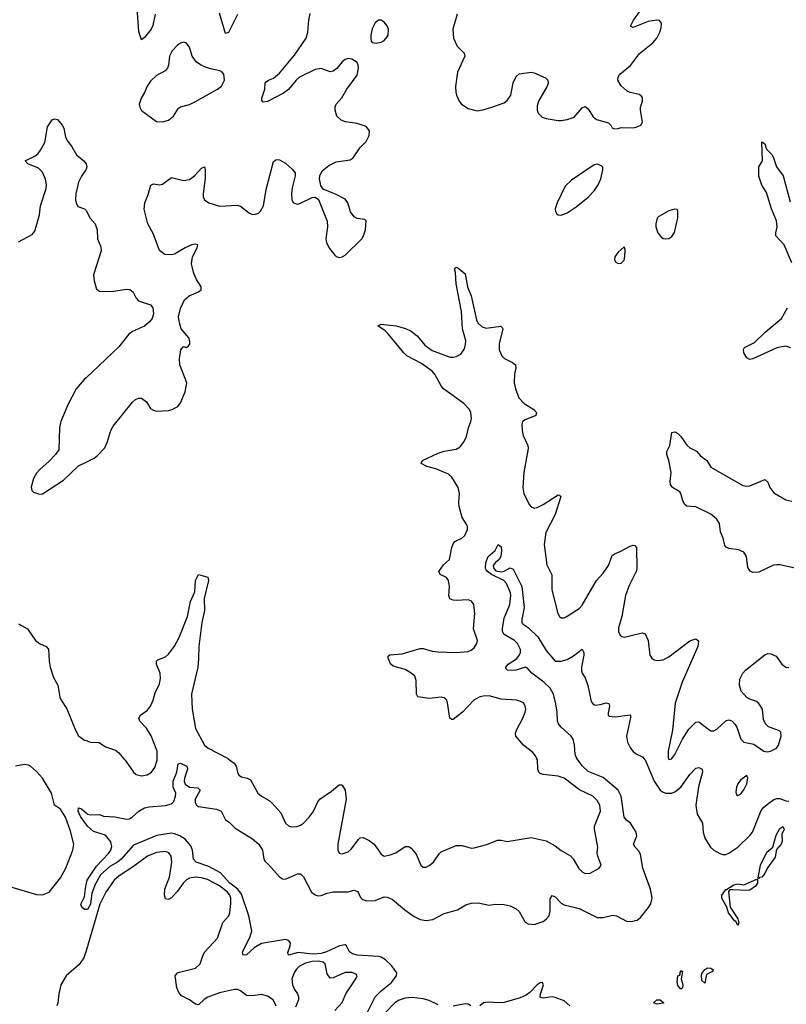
# Model space of a CAD drawing. Header units: inches. Extents: x 1771504 to 1971212, y 471788 to 643615.
# Tile 462 of 587: x 1869557 to 1874673, y 618360 to 624933. Entities that reach past the tile are written whole.
import ezdxf

# ---------------------------------------------------------------- set-up
doc = ezdxf.new("R2010")
doc.units = ezdxf.units.IN
doc.header["$MEASUREMENT"] = 0
for name, color, linetype in [('B8661', 7, 'Continuous'), ('B8662', 7, 'Continuous'), ('B8671', 7, 'Continuous'), ('B8672', 7, 'Continuous')]:
    doc.layers.add(name, color=color, linetype=linetype)

msp = doc.modelspace()

# ---------------------------------------------------------------- linework, layer by layer
at = {"layer": 'B8661', "color": 5}
for points, elevation in [([(1869490, 619147.1), (1869670, 619093.4), (1869710, 619091.6), (1869754, 619110), (1869830, 619205.5), (1869865.7, 619270), (1869912.8, 619390), (1869918, 619430), (1869895.3, 619515.3), (1869862.9, 619610), (1869830, 619662.3), (1869790.6, 619690.6), (1869768.6, 619770), (1869709.9, 619869.9), (1869670, 619914.6), (1869630, 619949.8), (1869616.4, 619956.4), (1869590, 619960.8), (1869530, 619951)], 280), ([(1870000, 619563), (1869964.6, 619610), (1869948.1, 619650), (1869950, 619672.7), (1869970, 619666.4), (1870000, 619639.5)], 260), ([(1870000, 618993.3), (1869990, 618992.3), (1869972.3, 619010), (1869965.2, 619030), (1869990, 619078), (1869998.2, 619150), (1870000, 619156.9)], 260), ([(1870000, 618717.8), (1869985.8, 618670), (1869954.1, 618625.9), (1869866.9, 618550), (1869831.9, 618490), (1869817.5, 618430), (1869812.6, 618367.4), (1869805.8, 618350)], 280)]:
    msp.add_lwpolyline(points, dxfattribs=dict(at, elevation=elevation))
at = {"layer": 'B8662', "color": 5}
for points, elevation in [([(1869549.6, 623450), (1869640.4, 623499.6), (1869658.9, 623521.1), (1869689.8, 623630), (1869695.3, 623690), (1869734.1, 623805.9), (1869735.4, 623830), (1869729.2, 623869.2), (1869710, 623915.8), (1869682.3, 623942.3), (1869612.7, 623970), (1869592.7, 623990), (1869658, 624022), (1869679.7, 624040.3), (1869696.8, 624063.2), (1869726, 624114), (1869742.5, 624217.5), (1869774.6, 624265.4), (1869790, 624271.3), (1869810, 624266), (1869840.7, 624230), (1869852.7, 624210), (1869863.8, 624150), (1869879.2, 624119.2), (1869902.4, 624090), (1869937.1, 624030), (1869984.9, 623990), (1870000, 623971.9)], 320), ([(1870000, 623935.3), (1869998.4, 623930), (1869970, 623889.5), (1869950, 623849.2), (1869933, 623770), (1869930.2, 623730), (1869933.8, 623710), (1869945.6, 623685.6), (1869990, 623670.4), (1869999.9, 623659.9)], 320), ([(1870000, 622543.2), (1869988, 622532), (1869934.6, 622470), (1869878.4, 622361.6), (1869830.8, 622250), (1869823.7, 622210), (1869817.7, 622062.3), (1869796.5, 622030), (1869754.8, 621985.2), (1869691.3, 621930), (1869670, 621905.4), (1869650, 621869.6), (1869633, 621813), (1869638.4, 621790), (1869650, 621779.5), (1869690, 621766), (1869710, 621767), (1869850, 621859.2), (1869950, 621954), (1870000, 621979.1)], 320), ([(1869550, 620900.7), (1869610, 620867.7), (1869663.1, 620790), (1869690, 620768.8), (1869734, 620750), (1869750.3, 620730.3), (1869753.4, 620650), (1869761.1, 620610), (1869783, 620543), (1869811.7, 620490), (1869825.6, 620410), (1869833.7, 620390), (1869872.4, 620332.4), (1869930.2, 620190), (1869950, 620152.7), (1869990, 620123.8), (1870000, 620120.7)], 280)]:
    msp.add_lwpolyline(points, dxfattribs=dict(at, elevation=elevation))
at = {"layer": 'B8671', "color": 5}
for points, elevation in [([(1870000, 619639.5), (1870010, 619630.5), (1870030, 619624.9), (1870090, 619626.8), (1870117.1, 619617.1), (1870191.5, 619611.5), (1870270, 619595.5), (1870290, 619598.8), (1870308.7, 619610), (1870352.7, 619650), (1870390, 619672), (1870420.7, 619679.3), (1870530, 619688), (1870570, 619699), (1870586.4, 619713.6), (1870598, 619750), (1870598.4, 619770), (1870582.5, 619810), (1870581.8, 619850), (1870606, 619910), (1870614.8, 619965.2), (1870630, 619970.3), (1870672.5, 619950), (1870676.6, 619930), (1870656.6, 619870), (1870654.5, 619850), (1870662.2, 619830), (1870689.5, 619809.5), (1870745.5, 619805.5), (1870761.6, 619790), (1870728.1, 619730), (1870728.3, 619708.3), (1870736.3, 619690), (1870750, 619680.4), (1870870, 619663.1), (1870900.7, 619650), (1870930, 619591), (1870956.1, 619576.1), (1870995.5, 619535.5), (1871110, 619465.5), (1871152.7, 619430), (1871177.1, 619390), (1871186, 619330), (1871194.2, 619314.2), (1871215.8, 619295.8), (1871290, 619210.8), (1871310, 619198.8), (1871330, 619196), (1871410, 619230.5), (1871430, 619230.6), (1871450.3, 619210.3), (1871504.9, 619110), (1871530, 619090.4), (1871550, 619084.4), (1871570, 619086.4), (1871610, 619102.8), (1871649.3, 619110.7), (1871750, 619110.4), (1871790, 619122), (1871813.5, 619113.5), (1871832.4, 619072.4), (1871842, 619062), (1871870, 619050.4), (1871930, 619052.9), (1871990, 619077.1), (1872010, 619076.3), (1872042.3, 619062.3), (1872127.3, 618990), (1872190, 618945.5), (1872230, 618925.5), (1872270, 618920.5), (1872314.3, 618925.7), (1872390, 618966), (1872478, 618990), (1872534.8, 619025.2), (1872570, 619034.9), (1872617.5, 619037.5), (1872690, 619023), (1872731.5, 619028.5), (1872790, 619026.4), (1872830, 619018.4), (1872870, 618998.4), (1872890, 618980.5), (1872929.3, 618909.3), (1872950, 618897.7), (1872990, 618892.3), (1873050, 618913.4), (1873073.5, 618930), (1873089.8, 618950), (1873096.4, 618983.6), (1873096.4, 619063.6), (1873110, 619086), (1873130, 619077), (1873170, 619035.5), (1873190, 619023.8), (1873290, 619000.9), (1873410, 618940.3), (1873450, 618938.9), (1873514.4, 618954.4), (1873538.8, 618950), (1873610, 618913), (1873645.4, 618914.6), (1873676.9, 618923.1), (1873700.9, 618939.1), (1873754, 619006), (1873767.9, 619032.1), (1873777.6, 619070), (1873767.1, 619130), (1873714.5, 619270), (1873699.4, 619359.4), (1873690, 619379.6), (1873664.2, 619410), (1873653.6, 619430), (1873675.6, 619484.4), (1873671.1, 619510), (1873632.1, 619570), (1873606.9, 619590), (1873590.6, 619610.6), (1873570.4, 619750), (1873550.9, 619790), (1873450, 619874.9), (1873350, 619915.1), (1873310, 619953.3), (1873278.1, 620000)], 260), ([(1870252.8, 620000), (1870261.3, 619990), (1870315.8, 619910), (1870335.1, 619895.1), (1870370, 619886.5), (1870408.1, 619891.9), (1870437.4, 619910), (1870459.5, 619940.5), (1870474.9, 619990), (1870474.7, 620000)], 280), ([(1870949.5, 620000), (1870987.8, 619970), (1871002.3, 619950), (1871010.4, 619910), (1871020.5, 619890), (1871038, 619878), (1871076, 619870), (1871097.8, 619857.8), (1871146.7, 619770), (1871170.1, 619750.1), (1871221.6, 619721.6), (1871242.8, 619702.8), (1871298.8, 619638.8), (1871330, 619570.6), (1871350, 619552.2), (1871370, 619546), (1871407.2, 619547.2), (1871430, 619555.2), (1871450, 619569), (1871489.8, 619610), (1871515.7, 619644.3), (1871547.3, 619712.7), (1871559.7, 619730), (1871636.9, 619783.1), (1871690, 619826), (1871705.2, 619825.2), (1871710, 619824), (1871728.9, 619788.9), (1871736.9, 619730), (1871679.7, 619430), (1871679.6, 619390), (1871690, 619368.7), (1871710, 619365.8), (1871750, 619379.2), (1871770, 619395.2), (1871818.7, 619461.3), (1871830, 619471.5), (1871850, 619473.8), (1871890, 619453.6), (1871922.6, 619430), (1871970, 619363), (1871990, 619350.3), (1872030, 619358), (1872067.5, 619372.5), (1872130, 619414.9), (1872154.2, 619414.2), (1872170, 619402.4), (1872202.6, 619362.6), (1872234, 619290), (1872250, 619276.3), (1872270, 619276.3), (1872290, 619286), (1872319.6, 619310), (1872355.6, 619364.4), (1872370, 619378.4), (1872470, 619420.4), (1872510, 619420.4), (1872570, 619403.1), (1872590, 619404.9), (1872673.6, 619426.4), (1872744.9, 619455.1), (1872770, 619455.2), (1872810, 619446.7), (1872970, 619473.1), (1873070, 619451.8), (1873130, 619417.3), (1873170, 619387.9), (1873232.5, 619352.5), (1873250.9, 619330.9), (1873287.3, 619267.3), (1873310, 619244.9), (1873330, 619233.4), (1873363.3, 619236.7), (1873424, 619270), (1873438, 619290), (1873414.3, 619350), (1873411.3, 619370), (1873416, 619410), (1873392.1, 619530), (1873393.5, 619550), (1873432.5, 619650), (1873427.6, 619690), (1873410, 619722), (1873382, 619750), (1873292.6, 619792.6), (1873189.9, 619869.9), (1873150, 619883.4), (1873050, 619894.6), (1873030, 619902), (1873022, 619910), (1873014.4, 619930), (1873011.6, 619991.6), (1873008.2, 620000)], 280), ([(1873724, 620000), (1873730, 619993), (1873792.1, 619850), (1873830, 619790.2), (1873850, 619775.9), (1873870, 619769.3), (1873910, 619771), (1873930, 619779.4), (1873970, 619811), (1874030, 619895.2), (1874070, 619936.9), (1874090, 619940.9), (1874111, 619931), (1874113.4, 619910), (1874087.9, 619812.1), (1874069.3, 619689.3), (1874077.8, 619630), (1874112.9, 619570), (1874117.2, 619510), (1874129.3, 619470), (1874167.2, 619410), (1874188.2, 619390), (1874230, 619367), (1874250, 619361.4), (1874270, 619361.3), (1874290, 619370.2), (1874350, 619408.9), (1874432.1, 619490), (1874446.6, 619510), (1874506.1, 619653.9), (1874523.8, 619676.2), (1874556, 619704), (1874590, 619727.2), (1874610, 619734.2), (1874630, 619733.4), (1874670, 619717.8), (1874690, 619716.8)], 260), ([(1873887.6, 620000), (1873890, 619994), (1873908.7, 620000)], 280), ([(1870000, 619156.9), (1870008.6, 619190), (1870070, 619282), (1870150, 619368), (1870165.1, 619390), (1870173, 619413), (1870165.4, 619445.4), (1870129, 619490), (1870050, 619513.7), (1870010, 619549.8), (1870000, 619563)], 260), ([(1871876.6, 618303.4), (1871929.8, 618410), (1871969.9, 618450), (1872035.5, 618504.5), (1872072.6, 618550), (1872073.6, 618570), (1872038.4, 618618.4), (1871997.7, 618657.7), (1871970, 618674.5), (1871950, 618679.4), (1871810, 618688.2), (1871777.7, 618697.7), (1871758.8, 618710), (1871739.1, 618750), (1871730, 618758), (1871690.7, 618750.7), (1871605.1, 618710), (1871570, 618699.7), (1871514.1, 618694.1), (1871414.7, 618705.3), (1871350, 618687.4), (1871346.8, 618706.8), (1871363.2, 618750), (1871365, 618770), (1871350, 618787.4), (1871330, 618792.3), (1871170, 618765.9), (1871121.7, 618738.3), (1871070, 618689.6), (1871047.7, 618687.7), (1871043.5, 618710), (1871093.6, 618806.4), (1871106.2, 618850), (1871086.5, 618950), (1871036.5, 619096.5), (1871012.1, 619130), (1870959.6, 619170), (1870898.2, 619238.2), (1870819.5, 619279.5), (1870734, 619310), (1870716.8, 619330), (1870710.8, 619390), (1870698.5, 619418.5), (1870661.8, 619461.8), (1870625.7, 619485.7), (1870590, 619499.4), (1870570, 619502.2), (1870472, 619488), (1870316.9, 619423.1), (1870235.2, 619330), (1870210.2, 619310), (1870158.9, 619281.1), (1870095.6, 619224.4), (1870060.4, 619159.6), (1870038.2, 619101.8), (1870029.1, 619030), (1870010, 618994.3), (1870000, 618993.3)], 260), ([(1871267.9, 618347.9), (1871249.7, 618390), (1871210, 618415.6), (1871170, 618426), (1871110, 618416.4), (1871070, 618419.7), (1871030, 618451.1), (1871010, 618458.8), (1870990, 618459.4), (1870890, 618436.3), (1870811.9, 618408.1), (1870787.3, 618392.7), (1870750, 618356.9), (1870730, 618361.1), (1870691.2, 618391.2), (1870638.1, 618418.1), (1870619.9, 618439.9), (1870605.5, 618470), (1870593.7, 618550), (1870609.7, 618570), (1870624, 618576), (1870730, 618601.8), (1870761.4, 618630), (1870781.1, 618690), (1870793.8, 618710), (1870877, 618803), (1870912.9, 618907.1), (1870952.8, 618950), (1870960.3, 618970), (1870966.9, 619033.1), (1870965.9, 619070), (1870959.3, 619090), (1870944.6, 619110), (1870890, 619151.6), (1870810, 619192.9), (1870770, 619205.8), (1870730, 619209.9), (1870690, 619202.7), (1870670, 619191.9), (1870647.8, 619170), (1870610, 619116), (1870570, 619071.3), (1870550, 619059.6), (1870530, 619065.2), (1870523.5, 619090), (1870526, 619130), (1870556.5, 619210), (1870573.4, 619310), (1870567.9, 619350), (1870551.7, 619371.6), (1870530, 619380.6), (1870470, 619374.9), (1870410, 619349.5), (1870310, 619275.4), (1870221, 619219), (1870187.2, 619190), (1870131.3, 619110), (1870092.8, 619030), (1870000, 618717.8)], 280), ([(1871660.8, 618319.2), (1871710, 618372.4), (1871734, 618430), (1871799.6, 618530), (1871809.3, 618550), (1871802.7, 618562.7), (1871773.1, 618573.1), (1871730, 618573), (1871650, 618536.2), (1871630, 618534), (1871610, 618563.7), (1871595.4, 618630), (1871581.9, 618641.9), (1871550, 618647.9), (1871510, 618645.3), (1871464.8, 618635.2), (1871424.6, 618615.4), (1871403.9, 618596.1), (1871390, 618575.3), (1871374, 618530), (1871376.8, 618490), (1871390, 618459.6), (1871411.9, 618430), (1871418.3, 618410), (1871417.2, 618390), (1871398.7, 618341.3)], 280), ([(1873228.7, 618350), (1873190, 618383.5), (1873130, 618406.8), (1873110, 618409.4), (1873050, 618402.3), (1873030, 618408), (1873031.7, 618430), (1873052, 618490), (1873045.4, 618505.4), (1873030, 618504.8), (1873010, 618491), (1872961.1, 618438.9), (1872937.7, 618422.3), (1872896.5, 618403.5), (1872790, 618372.2), (1872750, 618370), (1872684.4, 618375.6), (1872651.8, 618370), (1872627, 618350)], 260), ([(1872350, 618357.2), (1872290, 618385.1), (1872250, 618396.4), (1872175.1, 618404.9), (1872130, 618402.4), (1872090, 618387.9), (1872060.3, 618370), (1871995.5, 618304.5)], 260), ([(1872568.4, 618350), (1872550, 618361), (1872530, 618362.9), (1872450, 618348.1)], 260)]:
    msp.add_lwpolyline(points, dxfattribs=dict(at, elevation=elevation))
for points, elevation in [([(1874410, 619888), (1874370, 619858), (1874350, 619832.7), (1874341.3, 619810), (1874335.9, 619775.9), (1874341.3, 619761.3), (1874350, 619754), (1874370, 619766.4), (1874390, 619793), (1874410, 619831.3), (1874416, 619870)], 280), ([(1874490, 619199), (1874484.5, 619204.5), (1874501.6, 619290), (1874543.8, 619376.2), (1874583.6, 619410), (1874604.7, 619490), (1874630, 619533.7), (1874650, 619547.7), (1874659.5, 619530), (1874642.9, 619497.1), (1874644.5, 619450), (1874639.2, 619430), (1874606.7, 619393.3), (1874597.7, 619342.3), (1874548, 619272), (1874530, 619233.3), (1874510, 619209.7), (1874494, 619206)], 240), ([(1874410, 619119.8), (1874314.6, 619125.4), (1874296.3, 619123.7), (1874286.8, 619113.2), (1874299.3, 619010), (1874350.2, 618930), (1874355.1, 618904.9), (1874350, 618886.6), (1874335.1, 618915.1), (1874330, 618915.1), (1874288, 618970), (1874276, 619010), (1874242.6, 619070), (1874243.1, 619090), (1874270, 619127.7), (1874273.2, 619126.8), (1874321.7, 619158.3), (1874350, 619163.9), (1874390, 619158.5), (1874475.5, 619195.5), (1874481, 619190), (1874479.6, 619170), (1874467.6, 619150), (1874430, 619122.5)], 240), ([(1873970, 618462), (1873950, 618487), (1873943.9, 618510), (1873949.7, 618550), (1873964, 618556), (1873962, 618562), (1873970, 618586), (1873979.1, 618579.1), (1873970.2, 618530), (1873983.1, 618490), (1873979.5, 618470)], 240), ([(1874130, 618502), (1874110, 618519), (1874106, 618550), (1874110, 618566), (1874130, 618593.7), (1874150, 618604.9), (1874170, 618602.4), (1874183.8, 618590), (1874179.5, 618580.5), (1874141.3, 618558.7)], 240), ([(1873810, 618361.5), (1873786.3, 618370), (1873809.4, 618390), (1873830, 618390.2), (1873856, 618370), (1873850, 618368.5)], 240)]:
    msp.add_lwpolyline(points, close=True, dxfattribs=dict(at, elevation=elevation))
at = {"layer": 'B8672', "color": 5}
for points, elevation in [([(1870460.4, 624970), (1870445.4, 624894.6), (1870435.2, 624870), (1870390, 624814.3), (1870370, 624799.5), (1870352.4, 624852.4), (1870341.5, 625010)], 320), ([(1872475.8, 624970), (1872448.4, 624870), (1872451.8, 624810), (1872475.6, 624755.6), (1872523, 624710), (1872526.7, 624690), (1872478.2, 624581.8), (1872466.3, 624486.3), (1872467.1, 624450), (1872472.4, 624430), (1872490, 624390.4), (1872506, 624370), (1872550, 624339.6), (1872610, 624325.8), (1872648.8, 624331.2), (1872708.5, 624348.5), (1872790, 624379.1), (1872810, 624393.4), (1872834.2, 624430), (1872850, 624510.7), (1872870, 624554.4), (1872890, 624572.4), (1872970, 624582.4), (1872990, 624579.5), (1873064.9, 624544.9), (1873082, 624530), (1873083.1, 624510), (1873077.4, 624490), (1873020.3, 624390), (1873010, 624358), (1873010.4, 624330), (1873017.1, 624310), (1873043.4, 624283.4), (1873070, 624274.4), (1873150, 624261.1), (1873170, 624259.5), (1873210, 624266.5), (1873257, 624283), (1873310, 624345.5), (1873330, 624353.4), (1873350, 624337.3), (1873383.7, 624283.7), (1873406.1, 624266.1), (1873485.4, 624245.4), (1873502, 624230), (1873511.6, 624211.6), (1873523.6, 624203.6), (1873550, 624206.8), (1873570, 624213.4), (1873649.3, 624210.7), (1873670, 624214.8), (1873701.2, 624230), (1873714, 624250), (1873699.6, 624330), (1873700.5, 624350), (1873714.3, 624390), (1873714.1, 624414.1), (1873705.4, 624425.4), (1873690, 624434.3), (1873630, 624448), (1873610, 624456.9), (1873570, 624491.8), (1873548.5, 624530), (1873551.2, 624550), (1873562.4, 624570), (1873632.9, 624627), (1873693.3, 624706.7), (1873782.3, 624777.7), (1873808.7, 624810), (1873829.8, 624850), (1873837.8, 624877.8), (1873839.7, 624910), (1873826.9, 624926.9), (1873809.7, 624929.7), (1873750, 624920.7), (1873650, 624882), (1873634, 624890), (1873653.7, 624930), (1873709.9, 625010.1)], 320), ([(1870000, 621979.1), (1870053.9, 622006.1), (1870076, 622024), (1870124.5, 622075.5), (1870141.3, 622110), (1870164.7, 622190), (1870180.9, 622219.1), (1870310, 622379.3), (1870330, 622397.1), (1870350, 622406), (1870370, 622407.7), (1870402.4, 622382.4), (1870430, 622338.8), (1870450, 622325.5), (1870470, 622320.4), (1870550, 622324.9), (1870574, 622330), (1870612, 622350), (1870630, 622374.8), (1870662.4, 622450), (1870671.8, 622510), (1870626.9, 622630), (1870624.4, 622670), (1870633.2, 622730), (1870650, 622751), (1870670, 622746), (1870684.7, 622755.3), (1870692, 622768), (1870692, 622788), (1870685.2, 622810), (1870634, 622870), (1870622.7, 622910), (1870618, 622950), (1870630, 623004.7), (1870657.5, 623062.5), (1870689, 623090), (1870750, 623116), (1870768.7, 623130), (1870769, 623150), (1870738, 623198), (1870718.8, 623238.8), (1870703.1, 623303.1), (1870710.8, 623350), (1870741.3, 623410), (1870745.2, 623430), (1870730, 623435.8), (1870704, 623430), (1870660.5, 623410), (1870590, 623367.3), (1870570, 623363.6), (1870526.3, 623366.3), (1870490, 623392.7), (1870446.9, 623506.9), (1870411.5, 623570), (1870387.3, 623667.3), (1870391.3, 623710), (1870414.3, 623765.7), (1870431.5, 623828.5), (1870450, 623836.4), (1870490, 623830.2), (1870510, 623835.3), (1870570, 623879.5), (1870650, 623859.5), (1870690, 623866.7), (1870727, 623893), (1870770, 623942), (1870790, 623951), (1870794.6, 623930), (1870795.5, 623875.5), (1870781.2, 623770), (1870782.4, 623750), (1870790.3, 623730), (1870819.3, 623710), (1870890, 623687.8), (1871010, 623695.5), (1871030, 623687.9), (1871090, 623641.3), (1871110, 623633.8), (1871130, 623634), (1871150, 623642.6), (1871164.2, 623655.8), (1871184.1, 623690), (1871201.3, 623798.7), (1871250, 623986), (1871270, 624000.7), (1871290, 623998), (1871330, 623974.9), (1871376.3, 623936.3), (1871395.5, 623910), (1871396.4, 623890), (1871375.6, 623810), (1871370.3, 623770), (1871373.4, 623730), (1871383.8, 623710), (1871410, 623702.7), (1871430, 623708), (1871510, 623747), (1871530, 623748.2), (1871552, 623732), (1871609.3, 623589.3), (1871612.1, 623550), (1871600.7, 623470), (1871603.7, 623443.7), (1871624.8, 623404.8), (1871661, 623361), (1871670, 623352.4), (1871690, 623346), (1871710, 623350.3), (1871730, 623362), (1871840.4, 623470), (1871852.5, 623490), (1871865.3, 623530), (1871869.2, 623590), (1871859.6, 623599.6), (1871810, 623606.6), (1871790, 623617.4), (1871765.1, 623650), (1871748, 623710), (1871730, 623734.3), (1871670, 623766), (1871582, 623802), (1871566.5, 623826.5), (1871558.9, 623870), (1871560.5, 623890), (1871575.3, 623924.7), (1871620, 623960), (1871670, 623984.9), (1871762.3, 623997.7), (1871782.9, 624010), (1871830, 624080.5), (1871870, 624120.5), (1871890, 624161), (1871890.8, 624190.8), (1871870, 624220.7), (1871810, 624241), (1871730.9, 624250.9), (1871702, 624262), (1871673.3, 624290), (1871662, 624330), (1871662.4, 624350), (1871669.6, 624370), (1871707.5, 624412.5), (1871739.7, 624470), (1871810, 624563.8), (1871817.7, 624610), (1871815.8, 624630), (1871808.2, 624648.2), (1871774, 624670), (1871750, 624673.3), (1871730, 624667.3), (1871710, 624651.8), (1871673.1, 624606.9), (1871650, 624589.7), (1871630, 624585.1), (1871570, 624607.2), (1871530, 624601.1), (1871424, 624550), (1871401.8, 624530), (1871350, 624468.2), (1871317.9, 624442.1), (1871210, 624386.6), (1871182.9, 624382.9), (1871172.9, 624392.9), (1871174, 624410), (1871192.6, 624470), (1871196.2, 624510), (1871201.7, 624518.3), (1871217.2, 624530), (1871250, 624543.1), (1871290, 624576.9), (1871390, 624696), (1871467.8, 624810), (1871479.7, 624850), (1871486.4, 624930), (1871495.4, 624975.4)], 320), ([(1871010, 624968.2), (1870950, 624847.6), (1870930, 624842), (1870890, 624976.9)], 320), ([(1874710.4, 623310), (1874659, 623430), (1874604, 623490), (1874603.1, 623510), (1874611.7, 623550), (1874606.5, 623590), (1874574.6, 623670), (1874540.6, 623780.6), (1874508.4, 623828.5), (1874490, 623888.7), (1874489.7, 623950.3), (1874513.6, 623990), (1874510, 624118), (1874530, 624104.7), (1874540.7, 624070), (1874577.6, 624030), (1874588.4, 624010), (1874606.4, 623950), (1874651.3, 623890), (1874697.5, 623717.5)], 280), ([(1870000, 623971.9), (1870001.6, 623970), (1870004.4, 623950), (1870000, 623935.3)], 320), ([(1869999.9, 623659.9), (1870028.3, 623608.3), (1870060.3, 623570), (1870075.3, 623530), (1870076.3, 623470), (1870098, 623418), (1870100.3, 623390), (1870049.1, 623230), (1870054.3, 623190), (1870070, 623134.8), (1870090, 623121.1), (1870170, 623119.6), (1870270, 623133.7), (1870291.7, 623131.7), (1870314, 623114), (1870334.3, 623074.3), (1870350, 623055.5), (1870430.8, 623030), (1870444.9, 623010), (1870450.7, 622970), (1870442, 622938), (1870423.9, 622916.1), (1870390, 622887), (1870310, 622851.6), (1870286.6, 622833.4), (1870219.5, 622750), (1870000, 622543.2)], 320), ([(1873008.2, 620000), (1873000.2, 620020.2), (1872982.1, 620042.1), (1872918.5, 620090), (1872868.2, 620150), (1872865.6, 620170), (1872872.4, 620190), (1872915, 620270), (1872929.7, 620309.7), (1872933.7, 620330), (1872931.2, 620350), (1872920.7, 620370), (1872901.8, 620381.8), (1872871.8, 620391.8), (1872770, 620398), (1872690, 620419.3), (1872650, 620417.8), (1872623, 620410), (1872586.7, 620390), (1872512.4, 620310), (1872450, 620260.7), (1872442, 620262), (1872427.8, 620270), (1872412.7, 620372.7), (1872407.8, 620390), (1872399.3, 620399.3), (1872390, 620406.3), (1872370, 620409.7), (1872290, 620401.3), (1872213.6, 620413.6), (1872204.2, 620430), (1872202.8, 620522.8), (1872193, 620550), (1872170.6, 620570.6), (1872130, 620594.5), (1872050, 620616.9), (1872032.2, 620632.3), (1872015.6, 620670), (1872016, 620684), (1872026.5, 620693.5), (1872110, 620699.7), (1872230, 620734.9), (1872250, 620735.3), (1872310, 620717.4), (1872350, 620712.9), (1872470, 620708.5), (1872550, 620716.4), (1872570, 620723.7), (1872590, 620739.5), (1872608.2, 620770), (1872612.1, 620790), (1872586.3, 620866.3), (1872594.2, 620970), (1872586.6, 621030), (1872571.8, 621051.8), (1872550, 621060.5), (1872470, 621055.6), (1872450, 621057.3), (1872427.1, 621067.1), (1872420.9, 621090), (1872426.2, 621150), (1872419.1, 621190), (1872405.6, 621210), (1872362, 621230), (1872355.1, 621250), (1872385.8, 621294.2), (1872425.1, 621330), (1872440.9, 621410), (1872450, 621434.4), (1872462, 621450), (1872506.9, 621473.1), (1872527.1, 621490), (1872544.5, 621530), (1872546, 621550), (1872541.9, 621561.9), (1872509, 621610), (1872490, 621683.7), (1872487.2, 621710), (1872491.3, 621770), (1872482.3, 621810), (1872440, 621880), (1872419.2, 621899.2), (1872334.9, 621934.9), (1872275.1, 621950), (1872236, 621970), (1872245.2, 621990), (1872350, 622039), (1872390, 622052.7), (1872470, 622065.7), (1872497.2, 622082.8), (1872523.3, 622116.7), (1872539.2, 622150), (1872552.4, 622207.6), (1872568.6, 622250), (1872572.2, 622270), (1872568.6, 622310), (1872559.2, 622330), (1872521.4, 622370), (1872386.3, 622470), (1872369.9, 622490), (1872330, 622563.5), (1872310, 622586.2), (1872238.4, 622638.4), (1872141.6, 622690), (1872119.5, 622710), (1872017, 622837), (1871997.1, 622857.1), (1871948, 622890), (1871970, 622900.7), (1872070, 622890.2), (1872131.6, 622871.5), (1872170, 622853), (1872210, 622823.7), (1872261.6, 622761.6), (1872310, 622724.4), (1872430, 622681.5), (1872450, 622679.7), (1872470, 622684.4), (1872500, 622700), (1872524.4, 622735.6), (1872532.9, 622767), (1872533.3, 622790), (1872512.2, 622870), (1872506.1, 622986.1), (1872469.7, 623170.2), (1872464.5, 623244.5), (1872458, 623270), (1872470, 623282), (1872490, 623271), (1872530, 623237.3), (1872545.6, 623150), (1872570.8, 623090), (1872606.4, 622930), (1872615.2, 622910), (1872642.7, 622882.7), (1872670, 622873.5), (1872768, 622888), (1872777.7, 622877.7), (1872780.4, 622870), (1872755.9, 622770), (1872757.8, 622730), (1872765.2, 622710), (1872775.3, 622690), (1872791.7, 622671.7), (1872845.4, 622645.4), (1872866.4, 622630), (1872867.2, 622610), (1872859, 622570), (1872857.8, 622510), (1872865.3, 622470), (1872887.9, 622410), (1872922.6, 622370), (1872988.2, 622330), (1873006.4, 622310), (1873002, 622290), (1872930, 622263), (1872912.7, 622250), (1872907.8, 622232.3), (1872910.3, 622190), (1872918, 622158), (1872948.8, 622090), (1872950.2, 622070.2), (1872921, 621910), (1872913.7, 621810), (1872921.8, 621770), (1872956.4, 621696.4), (1872970, 621680.3), (1872990, 621673.1), (1873010, 621677.3), (1873050, 621696.9), (1873150, 621761.3), (1873159.2, 621759.2), (1873167.7, 621750), (1873130.1, 621629.9), (1873069.2, 621510), (1873056.2, 621430), (1873074.3, 621294.3), (1873108.2, 621228.2), (1873107.4, 621127.4), (1873149.1, 620970), (1873159.3, 620950), (1873170, 620940.4), (1873190, 620941.3), (1873210, 620950.4), (1873290, 621003.1), (1873310, 621024.6), (1873406.9, 621190), (1873450, 621238.7), (1873487.2, 621290), (1873510, 621355.5), (1873529.8, 621370.2), (1873559.2, 621380.8), (1873630, 621419.3), (1873650, 621424.9), (1873662.8, 621422.8), (1873673, 621410), (1873674.6, 621270), (1873670.3, 621250), (1873623.8, 621156.2), (1873599.1, 621090), (1873574.6, 620950), (1873553.4, 620873.4), (1873554, 620850), (1873564, 620824), (1873574.8, 620814.8), (1873590, 620810.8), (1873710, 620839.5), (1873730, 620833.4), (1873750.3, 620790), (1873762.4, 620690), (1873774.8, 620670), (1873790, 620659.1), (1873810, 620654.4), (1873850, 620660.2), (1873890, 620679.6), (1874030, 620786.4), (1874070, 620799.1), (1874087.3, 620787.3), (1874083.1, 620750), (1873978.3, 620510), (1873930.3, 620370), (1873913.4, 620190), (1873885, 620050), (1873883.6, 620010), (1873887.6, 620000)], 280), ([(1874702, 622742), (1874670, 622754), (1874610, 622742.4), (1874450, 622668.5), (1874430, 622664.7), (1874410, 622675.1), (1874389.7, 622710), (1874387.9, 622732.1), (1874394, 622746), (1874461.3, 622778.7), (1874532.8, 622847.2), (1874640.4, 622939.6), (1874681.7, 623010)], 280), ([(1874731.9, 621271.9), (1874630, 621293.6), (1874610, 621294.2), (1874588.4, 621291.6), (1874490, 621244.8), (1874450, 621242.6), (1874431, 621251), (1874416.6, 621276.6), (1874406.9, 621350), (1874390, 621379.6), (1874354.8, 621394.8), (1874290, 621403.1), (1874272.6, 621412.6), (1874263.7, 621423.7), (1874251.5, 621471.5), (1874234.5, 621514.5), (1874226.3, 621570), (1874210, 621598.2), (1874170, 621631.3), (1874070, 621681.5), (1874010, 621686.3), (1873996.2, 621696.2), (1873981.6, 621721.6), (1873969.7, 621769.7), (1873961.7, 621781.7), (1873912.7, 621810), (1873900.7, 621830), (1873898.4, 621850), (1873905.1, 621910), (1873889.6, 621990), (1873875.8, 622030), (1873875.1, 622050), (1873895.4, 622090), (1873910, 622178), (1873930, 622182), (1873950, 622170.5), (1873970, 622150.5), (1874010, 622094), (1874030, 622075.3), (1874073.6, 622053.6), (1874100.7, 622020.7), (1874142, 621990), (1874170, 621946.4), (1874383.2, 621823.2), (1874410, 621818.2), (1874430, 621820.7), (1874530, 621864), (1874550, 621846), (1874562, 621810), (1874590, 621774), (1874670, 621728.8), (1874710, 621720.2)], 280), ([(1873278.1, 620000), (1873271.2, 620010), (1873263.5, 620030), (1873260.2, 620090), (1873250.5, 620130.5), (1873237.8, 620150), (1873169.7, 620210), (1873152.5, 620232.5), (1873146, 620250), (1873143.5, 620310), (1873134.7, 620365.2), (1873118.9, 620430), (1873097.3, 620470), (1873054.3, 620510), (1872975.3, 620570), (1872944.9, 620604.9), (1872930, 620611.1), (1872870, 620590.9), (1872849.8, 620589.8), (1872811.7, 620591.7), (1872801.7, 620601.7), (1872800.5, 620610), (1872816.9, 620630), (1872872.4, 620667.6), (1872891.2, 620688.8), (1872898.7, 620710), (1872898.3, 620730), (1872878.7, 620770), (1872859.7, 620790), (1872790, 620828.7), (1872778.7, 620850), (1872778, 620870), (1872790, 620938.8), (1872827, 621030), (1872834.5, 621090), (1872832, 621108), (1872806, 621170), (1872788.8, 621188.8), (1872705.6, 621230), (1872678, 621250), (1872670, 621261.2), (1872666, 621270), (1872668.2, 621310), (1872682.9, 621350), (1872729.5, 621390), (1872749.6, 621430.4), (1872770, 621413.4), (1872772.2, 621390), (1872767.4, 621350), (1872756.5, 621330), (1872732.2, 621310), (1872717.1, 621290), (1872720.5, 621270), (1872734.7, 621254.7), (1872770, 621246.4), (1872790, 621252), (1872830, 621273.4), (1872850, 621266), (1872908.1, 621150), (1872923.5, 621010), (1872908.2, 620930), (1872907.9, 620907.9), (1872917.2, 620897.2), (1872950, 620876.5), (1873014.4, 620814.4), (1873070, 620722), (1873130, 620650.8), (1873170.5, 620650.5), (1873210, 620661.1), (1873253.8, 620686.2), (1873310.3, 620730.3), (1873321.1, 620710), (1873322.4, 620690), (1873307.2, 620610), (1873306.7, 620586.7), (1873310.5, 620570), (1873330, 620538.8), (1873349.1, 620489.1), (1873370, 620382), (1873384, 620364), (1873397.7, 620357.7), (1873430, 620360.8), (1873470, 620371.8), (1873487.7, 620367.7), (1873492.7, 620350), (1873483.4, 620303.4), (1873484, 620290), (1873490, 620282.8), (1873530, 620279.3), (1873630, 620292.7), (1873634, 620290), (1873634, 620274), (1873606.7, 620150), (1873613.1, 620110), (1873633.1, 620070), (1873650, 620048.8), (1873670, 620033.1), (1873713, 620013), (1873724, 620000)], 260), ([(1870474.7, 620000), (1870474.1, 620050), (1870433.7, 620153.7), (1870403, 620203), (1870358, 620250), (1870351.5, 620270), (1870364.5, 620290), (1870410, 620324.2), (1870430, 620350.4), (1870447.8, 620390), (1870460.5, 620439.5), (1870490, 620499.1), (1870496, 620536), (1870495.2, 620570), (1870470.8, 620630), (1870469.8, 620650.2), (1870479.1, 620660.9), (1870530, 620679.6), (1870550, 620697.4), (1870590, 620750.2), (1870622.5, 620810), (1870677.8, 620950), (1870698, 621050), (1870725.1, 621114.9), (1870730.9, 621189.1), (1870749.7, 621230.3), (1870811.8, 621211.8), (1870817, 621190), (1870788.9, 621068.9), (1870790.2, 620990), (1870772.1, 620910), (1870751.6, 620750), (1870750.9, 620669.1), (1870745.2, 620610), (1870704.7, 620430), (1870707.4, 620330), (1870730, 620202), (1870791.5, 620090), (1870814.6, 620070), (1870944.2, 620004.2), (1870949.5, 620000)], 280), ([(1873908.7, 620000), (1873910, 620000.4), (1873930, 620028.2), (1873980.3, 620130), (1874022.5, 620197.5), (1874070, 620243.1), (1874090, 620245.7), (1874155.1, 620195.1), (1874170, 620187), (1874190, 620184.9), (1874210, 620196.1), (1874270, 620252.7), (1874290, 620258.7), (1874310, 620252.4), (1874330.3, 620230.3), (1874341.6, 620210), (1874370, 620131), (1874390, 620110.8), (1874456.3, 620096.3), (1874522, 620050), (1874546.2, 620046.2), (1874568, 620050), (1874606.6, 620070), (1874620.5, 620090), (1874637.6, 620150), (1874636.6, 620176.6), (1874626.6, 620186.6), (1874553.6, 620213.6), (1874533.3, 620233.3), (1874521.3, 620261.3), (1874513, 620330), (1874490, 620369.3), (1874470, 620383.7), (1874430, 620397), (1874410, 620409.5), (1874372, 620450), (1874360.7, 620490), (1874363.7, 620530), (1874382.7, 620570), (1874401.2, 620590), (1874530, 620694), (1874550, 620702), (1874570, 620700.5), (1874604.4, 620684.4), (1874644, 620630), (1874670, 620610.8), (1874690, 620607.7)], 280), ([(1870000, 620120.7), (1870030, 620111.3), (1870087.8, 620107.7), (1870130, 620080.3), (1870197.1, 620057.1), (1870219.4, 620039.4), (1870252.8, 620000)], 280)]:
    msp.add_lwpolyline(points, dxfattribs=dict(at, elevation=elevation))
for points, elevation in [([(1871970, 624929.5), (1871950.6, 624929.4), (1871930, 624913.2), (1871910, 624873.2), (1871899.5, 624830), (1871899.3, 624810), (1871903, 624790), (1871910, 624782), (1871935.5, 624775.5), (1871970, 624783.1), (1871990, 624794.9), (1872010, 624819.1), (1872015.4, 624830), (1872017.4, 624870), (1872010, 624892), (1871990, 624916.2)], 320), ([(1870650, 624782.7), (1870630, 624776), (1870610, 624762.4), (1870573.7, 624726.3), (1870558, 624690), (1870551.1, 624630), (1870543.2, 624610), (1870527.1, 624592.9), (1870470, 624561.7), (1870430, 624522), (1870407.9, 624490), (1870390, 624447), (1870367.2, 624410), (1870354.9, 624370), (1870358.7, 624350), (1870370, 624328), (1870470, 624254), (1870510, 624250.3), (1870550, 624261.7), (1870583, 624290), (1870616.6, 624343.4), (1870630, 624351.6), (1870690, 624367.9), (1870730, 624386.7), (1870877, 624470), (1870903.6, 624490), (1870923.5, 624530), (1870918.7, 624570), (1870905.9, 624585.9), (1870892.8, 624592.8), (1870830, 624605), (1870797.2, 624617.2), (1870767.6, 624630), (1870738, 624650), (1870707.1, 624690), (1870690, 624748.7), (1870682, 624762), (1870670, 624776)], 340), ([(1873410, 623969.2), (1873390, 623963.7), (1873238.6, 623861.4), (1873197.3, 623822.7), (1873143.1, 623710), (1873130.4, 623670), (1873132.5, 623652.5), (1873139.9, 623639.9), (1873150, 623630.7), (1873170, 623627.3), (1873210, 623643.8), (1873270, 623684.9), (1873350, 623748.5), (1873391.6, 623790), (1873418.4, 623830), (1873435.6, 623870), (1873449.3, 623930), (1873449.1, 623949.1), (1873438.6, 623958.6)], 320), ([(1873930, 623669.4), (1873890, 623657.6), (1873821.7, 623618.3), (1873812.1, 623607.9), (1873802, 623570), (1873802.6, 623550), (1873815.6, 623510), (1873840.2, 623480.2), (1873850, 623473.1), (1873870, 623470.3), (1873890, 623473.4), (1873910, 623486), (1873927.6, 623512.4), (1873949.7, 623610), (1873950, 623658), (1873945.6, 623665.6)], 320), ([(1873590, 623418), (1873550, 623380.9), (1873528.7, 623350), (1873527, 623330), (1873534.9, 623314.9), (1873550, 623306.4), (1873570, 623308.7), (1873590, 623328), (1873595.8, 623350), (1873598, 623398)], 320)]:
    msp.add_lwpolyline(points, close=True, dxfattribs=dict(at, elevation=elevation))

doc.saveas('drawing.dxf')
